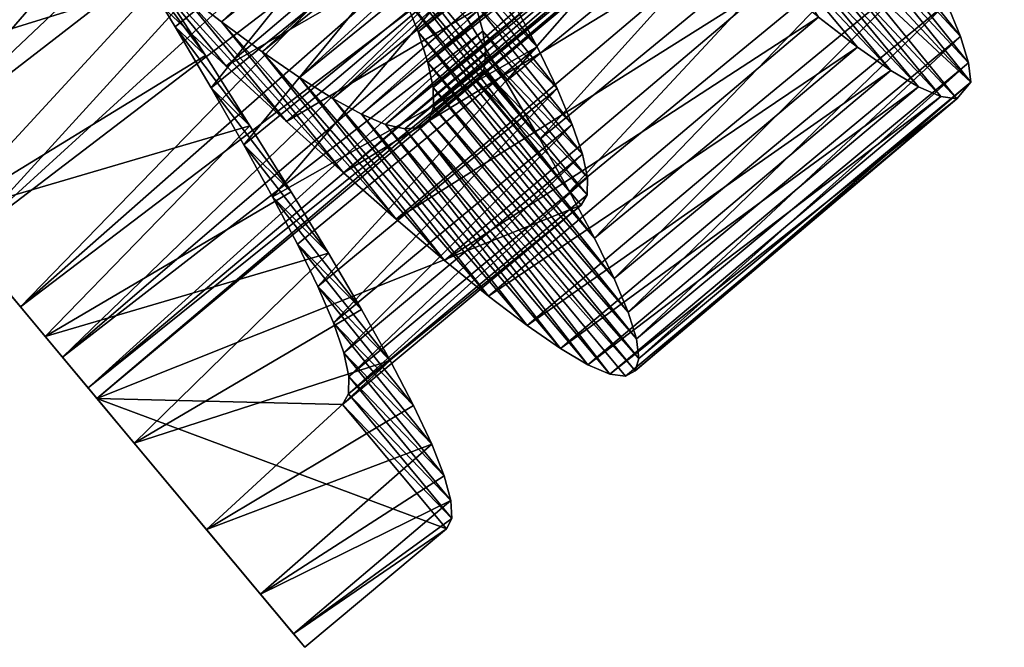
# Model space of a CAD drawing. Header units: millimetres. Extents: x -182 to 217, y -96 to 236.
# Tile 292 of 458: x 115.56 to 122.84, y -96.3 to -91.65. Entities that reach past the tile are written whole.
import ezdxf

# ---------------------------------------------------------------- set-up
doc = ezdxf.new("R2010")
doc.units = ezdxf.units.MM
doc.header["$LTSCALE"] = 52.148148
for name, color, linetype in [('953', 7, 'CONTINUOUS'), ('954', 7, 'CONTINUOUS'), ('969', 7, 'CONTINUOUS'), ('970', 7, 'CONTINUOUS'), ('971', 7, 'CONTINUOUS'), ('989', 7, 'CONTINUOUS'), ('990', 7, 'CONTINUOUS'), ('991', 7, 'CONTINUOUS')]:
    doc.layers.add(name, color=color, linetype=linetype)

msp = doc.modelspace()

# ---------------------------------------------------------------- linework, layer by layer
at = {"layer": '953', "color": 7, "linetype": 'CONTINUOUS', "true_color": 0xaaaaaa}
for points in [[(118.9413, -92.1042, 6), (116.1275, -94.4541, 6), (119.7105, -93.0253, 6), (118.9413, -92.1042, 6)], [(119.7105, -93.0253, 6), (116.1275, -94.4541, 6), (117.9451, -94.4996, 6), (119.7105, -93.0253, 6)], [(116.1275, -94.4541, 6), (117.6659, -96.2962, 6), (118.7143, -95.4206, 6), (116.1275, -94.4541, 6)], [(117.9451, -94.4996, 6), (116.1275, -94.4541, 6), (118.7143, -95.4206, 6), (117.9451, -94.4996, 6)]]:
    msp.add_3dface(points, dxfattribs=at)
at = {"layer": '954', "color": 7, "linetype": 'CONTINUOUS', "true_color": 0xaaaaaa}
for points in [[(114.9969, -93.1003, -0.3996), (115.745, -93.9961, 0.2582), (115.1513, -93.2852, 2.5807), (114.9969, -93.1003, -0.3996)], [(115.1513, -93.2852, 2.5807), (115.745, -93.9961, 0.2582), (115.5622, -93.7773, 3.2921), (115.1513, -93.2852, 2.5807)], [(115.5622, -93.7773, 3.2921), (115.745, -93.9961, 0.2582), (115.8724, -94.1487, 4.1287), (115.5622, -93.7773, 3.2921)], [(115.745, -93.9961, 0.2582), (116.4038, -94.785, 1.1329), (115.8724, -94.1487, 4.1287), (115.745, -93.9961, 0.2582)], [(115.8724, -94.1487, 4.1287), (116.4038, -94.785, 1.1329), (116.0627, -94.3766, 5.0425), (115.8724, -94.1487, 4.1287)], [(116.4038, -94.785, 1.1329), (116.1275, -94.4541, 6), (116.0627, -94.3766, 5.0425), (116.4038, -94.785, 1.1329)], [(117.6659, -96.2962, 6), (116.1275, -94.4541, 6), (117.5829, -96.1968, 4.6622), (117.6659, -96.2962, 6)], [(117.5829, -96.1968, 4.6622), (116.1275, -94.4541, 6), (117.3383, -95.904, 3.3747), (117.5829, -96.1968, 4.6622)], [(117.3383, -95.904, 3.3747), (116.1275, -94.4541, 6), (116.9388, -95.4256, 2.1807), (117.3383, -95.904, 3.3747)], [(116.9388, -95.4256, 2.1807), (116.1275, -94.4541, 6), (116.4038, -94.785, 1.1329), (116.9388, -95.4256, 2.1807)]]:
    msp.add_3dface(points, dxfattribs=at)
at = {"layer": '969', "color": 7, "linetype": 'CONTINUOUS', "true_color": 0xaaaaaa}
for points in [[(119.1519, -92.1097, 0.8484), (119.4047, -92.5363, 1.346), (118.1008, -90.8434, 2.5956), (119.1519, -92.1097, 0.8484)], [(118.1008, -90.8434, 2.5956), (119.4047, -92.5363, 1.346), (118.2633, -91.1766, 2.9614), (118.1008, -90.8434, 2.5956)], [(118.8676, -91.645, 0.4007), (119.1519, -92.1097, 0.8484), (118.1008, -90.8434, 2.5956), (118.8676, -91.645, 0.4007)], [(117.0846, -91.9962, 12.1585), (116.6201, -91.5638, 12.4594), (116.3727, -91.1363, 10.0338), (117.0846, -91.9962, 12.1585)], [(117.531, -92.406, 11.7937), (117.0846, -91.9962, 12.1585), (116.3727, -91.1363, 10.0338), (117.531, -92.406, 11.7937)], [(116.7219, -91.4151, 9.7607), (117.531, -92.406, 11.7937), (116.3727, -91.1363, 10.0338), (116.7219, -91.4151, 9.7607)], [(119.4047, -92.5363, 1.346), (119.6248, -92.9242, 1.8923), (118.2633, -91.1766, 2.9614), (119.4047, -92.5363, 1.346)], [(118.2633, -91.1766, 2.9614), (119.6248, -92.9242, 1.8923), (118.3987, -91.4779, 3.3668), (118.2633, -91.1766, 2.9614)], [(117.9519, -92.7854, 11.3711), (117.531, -92.406, 11.7937), (116.7219, -91.4151, 9.7607), (117.9519, -92.7854, 11.3711)], [(117.0494, -91.6681, 9.4411), (117.9519, -92.7854, 11.3711), (116.7219, -91.4151, 9.7607), (117.0494, -91.6681, 9.4411)], [(119.6248, -92.9242, 1.8923), (119.8094, -93.2699, 2.4817), (118.3987, -91.4779, 3.3668), (119.6248, -92.9242, 1.8923)], [(118.3987, -91.4779, 3.3668), (119.8094, -93.2699, 2.4817), (118.504, -91.7433, 3.8057), (118.3987, -91.4779, 3.3668)], [(118.3419, -93.1285, 10.897), (117.9519, -92.7854, 11.3711), (117.0494, -91.6681, 9.4411), (118.3419, -93.1285, 10.897)], [(117.3511, -91.8908, 9.0796), (118.3419, -93.1285, 10.897), (117.0494, -91.6681, 9.4411), (117.3511, -91.8908, 9.0796)], [(119.8094, -93.2699, 2.4817), (119.9543, -93.5677, 3.1037), (118.504, -91.7433, 3.8057), (119.8094, -93.2699, 2.4817)], [(118.504, -91.7433, 3.8057), (119.9543, -93.5677, 3.1037), (118.5765, -91.9689, 4.2701), (118.504, -91.7433, 3.8057)], [(118.7, -93.4331, 10.3733), (118.3419, -93.1285, 10.897), (117.3511, -91.8908, 9.0796), (118.7, -93.4331, 10.3733)], [(117.6263, -92.0813, 8.6784), (118.7, -93.4331, 10.3733), (117.3511, -91.8908, 9.0796), (117.6263, -92.0813, 8.6784)], [(119.9543, -93.5677, 3.1037), (120.058, -93.8158, 3.7532), (118.5765, -91.9689, 4.2701), (119.9543, -93.5677, 3.1037)], [(118.5765, -91.9689, 4.2701), (120.058, -93.8158, 3.7532), (118.6148, -92.1534, 4.7563), (118.5765, -91.9689, 4.2701)], [(119.0247, -93.6973, 9.8032), (118.7, -93.4331, 10.3733), (117.6263, -92.0813, 8.6784), (119.0247, -93.6973, 9.8032)], [(117.8722, -92.2363, 8.2426), (119.0247, -93.6973, 9.8032), (117.6263, -92.0813, 8.6784), (117.8722, -92.2363, 8.2426)], [(120.058, -93.8158, 3.7532), (120.1194, -94.0138, 4.4281), (118.6148, -92.1534, 4.7563), (120.058, -93.8158, 3.7532)], [(118.6148, -92.1534, 4.7563), (120.1194, -94.0138, 4.4281), (118.6176, -92.2962, 5.2602), (118.6148, -92.1534, 4.7563)], [(119.3113, -93.9159, 9.1958), (119.0247, -93.6973, 9.8032), (117.8722, -92.2363, 8.2426), (119.3113, -93.9159, 9.1958)], [(118.0847, -92.3521, 7.7811), (119.3113, -93.9159, 9.1958), (117.8722, -92.2363, 8.2426), (118.0847, -92.3521, 7.7811)], [(118.6176, -92.2962, 5.2602), (120.1371, -94.1597, 5.1204), (118.5841, -92.395, 5.772), (118.6176, -92.2962, 5.2602)], [(120.1194, -94.0138, 4.4281), (120.1371, -94.1597, 5.1204), (118.6176, -92.2962, 5.2602), (120.1194, -94.0138, 4.4281)], [(119.5566, -94.0857, 8.5593), (119.3113, -93.9159, 9.1958), (118.0847, -92.3521, 7.7811), (119.5566, -94.0857, 8.5593)], [(118.2629, -92.427, 7.2978), (119.5566, -94.0857, 8.5593), (118.0847, -92.3521, 7.7811), (118.2629, -92.427, 7.2978)], [(119.7604, -94.2056, 7.8961), (119.5566, -94.0857, 8.5593), (118.2629, -92.427, 7.2978), (119.7604, -94.2056, 7.8961)], [(118.4067, -92.46, 6.7954), (119.7604, -94.2056, 7.8961), (118.2629, -92.427, 7.2978), (118.4067, -92.46, 6.7954)], [(118.514, -92.4495, 6.2843), (119.9218, -94.2742, 7.2105), (118.4067, -92.46, 6.7954), (118.514, -92.4495, 6.2843)], [(118.5841, -92.395, 5.772), (120.1103, -94.2517, 5.8173), (118.514, -92.4495, 6.2843), (118.5841, -92.395, 5.772)], [(120.0387, -94.2897, 6.5143), (119.9218, -94.2742, 7.2105), (118.514, -92.4495, 6.2843), (120.0387, -94.2897, 6.5143)], [(120.1103, -94.2517, 5.8173), (120.0387, -94.2897, 6.5143), (118.514, -92.4495, 6.2843), (120.1103, -94.2517, 5.8173)], [(120.1371, -94.1597, 5.1204), (120.1103, -94.2517, 5.8173), (118.5841, -92.395, 5.772), (120.1371, -94.1597, 5.1204)], [(119.9218, -94.2742, 7.2105), (119.7604, -94.2056, 7.8961), (118.4067, -92.46, 6.7954), (119.9218, -94.2742, 7.2105)]]:
    msp.add_3dface(points, dxfattribs=at)
at = {"layer": '970', "color": 7, "linetype": 'CONTINUOUS', "true_color": 0xaaaaaa}
for points in [[(122.5184, -91.7763, 3.7884), (122.4171, -91.5311, 3.1377), (121.7628, -90.821, 3.945), (122.5184, -91.7763, 3.7884)], [(121.8176, -91.0175, 4.5273), (122.5184, -91.7763, 3.7884), (121.7628, -90.821, 3.945), (121.8176, -91.0175, 4.5273)], [(121.7544, -91.8552, 9.2261), (122.0017, -92.0274, 8.5912), (121.0658, -91.0338, 8.6863), (121.7544, -91.8552, 9.2261)], [(121.0658, -91.0338, 8.6863), (122.0017, -92.0274, 8.5912), (121.2926, -91.1749, 8.1321), (121.0658, -91.0338, 8.6863)], [(121.466, -91.6343, 9.8316), (121.7544, -91.8552, 9.2261), (121.0658, -91.0338, 8.6863), (121.466, -91.6343, 9.8316)], [(122.5775, -91.9715, 4.4642), (122.5184, -91.7763, 3.7884), (121.8176, -91.0175, 4.5273), (122.5775, -91.9715, 4.4642)], [(121.8325, -91.1668, 5.1283), (122.5775, -91.9715, 4.4642), (121.8176, -91.0175, 4.5273), (121.8325, -91.1668, 5.1283)], [(122.0017, -92.0274, 8.5912), (122.2074, -92.1497, 7.9295), (121.2926, -91.1749, 8.1321), (122.0017, -92.0274, 8.5912)], [(121.2926, -91.1749, 8.1321), (122.2074, -92.1497, 7.9295), (121.4812, -91.27, 7.5536), (121.2926, -91.1749, 8.1321)], [(121.8067, -91.2668, 5.7371), (122.5929, -92.1146, 5.1567), (121.8325, -91.1668, 5.1283), (121.8067, -91.2668, 5.7371)], [(122.5929, -92.1146, 5.1567), (122.5775, -91.9715, 4.4642), (121.8325, -91.1668, 5.1283), (122.5929, -92.1146, 5.1567)], [(116.9309, -91.9183, -0.2416), (116.5837, -91.3787, -0.526), (116.42, -91.233, 0.6821), (116.9309, -91.9183, -0.2416)], [(116.7057, -91.7059, 0.9552), (116.9309, -91.9183, -0.2416), (116.42, -91.233, 0.6821), (116.7057, -91.7059, 0.9552)], [(122.2074, -92.1497, 7.9295), (122.3709, -92.2208, 7.2452), (121.4812, -91.27, 7.5536), (122.2074, -92.1497, 7.9295)], [(121.4812, -91.27, 7.5536), (122.3709, -92.2208, 7.2452), (121.631, -91.318, 6.9544), (121.4812, -91.27, 7.5536)], [(121.7396, -91.3171, 6.3465), (122.5929, -92.1146, 5.1567), (121.8067, -91.2668, 5.7371), (121.7396, -91.3171, 6.3465)], [(121.631, -91.318, 6.9544), (122.49, -92.239, 6.5497), (121.7396, -91.3171, 6.3465), (121.631, -91.318, 6.9544)], [(122.3709, -92.2208, 7.2452), (122.49, -92.239, 6.5497), (121.631, -91.318, 6.9544), (122.3709, -92.2208, 7.2452)], [(122.49, -92.239, 6.5497), (122.5929, -92.1146, 5.1567), (121.7396, -91.3171, 6.3465), (122.49, -92.239, 6.5497)], [(117.2598, -92.4366, 0.1071), (116.9309, -91.9183, -0.2416), (116.7057, -91.7059, 0.9552), (117.2598, -92.4366, 0.1071)], [(116.9724, -92.1567, 1.2858), (117.2598, -92.4366, 0.1071), (116.7057, -91.7059, 0.9552), (116.9724, -92.1567, 1.2858)], [(117.5651, -92.9267, 0.5154), (117.2598, -92.4366, 0.1071), (116.9724, -92.1567, 1.2858), (117.5651, -92.9267, 0.5154)], [(117.2142, -92.5772, 1.6675), (117.5651, -92.9267, 0.5154), (116.9724, -92.1567, 1.2858), (117.2142, -92.5772, 1.6675)], [(117.8409, -93.3811, 0.9763), (117.5651, -92.9267, 0.5154), (117.2142, -92.5772, 1.6675), (117.8409, -93.3811, 0.9763)], [(117.4275, -92.963, 2.0955), (117.8409, -93.3811, 0.9763), (117.2142, -92.5772, 1.6675), (117.4275, -92.963, 2.0955)], [(118.085, -93.7972, 1.4869), (117.8409, -93.3811, 0.9763), (117.4275, -92.963, 2.0955), (118.085, -93.7972, 1.4869)], [(117.6112, -93.3138, 2.5688), (118.085, -93.7972, 1.4869), (117.4275, -92.963, 2.0955), (117.6112, -93.3138, 2.5688)], [(118.296, -94.1743, 2.0452), (118.085, -93.7972, 1.4869), (117.6112, -93.3138, 2.5688), (118.296, -94.1743, 2.0452)], [(117.7622, -93.626, 3.0821), (118.296, -94.1743, 2.0452), (117.6112, -93.3138, 2.5688), (117.7622, -93.626, 3.0821)], [(118.4702, -94.5075, 2.6438), (118.296, -94.1743, 2.0452), (117.7622, -93.626, 3.0821), (118.4702, -94.5075, 2.6438)], [(117.8769, -93.8943, 3.6258), (118.4702, -94.5075, 2.6438), (117.7622, -93.626, 3.0821), (117.8769, -93.8943, 3.6258)], [(118.6042, -94.792, 3.2729), (118.4702, -94.5075, 2.6438), (117.8769, -93.8943, 3.6258), (118.6042, -94.792, 3.2729)], [(117.9537, -94.1169, 4.1947), (118.6042, -94.792, 3.2729), (117.8769, -93.8943, 3.6258), (117.9537, -94.1169, 4.1947)], [(118.6968, -95.0268, 3.9292), (118.6042, -94.792, 3.2729), (117.9537, -94.1169, 4.1947), (118.6968, -95.0268, 3.9292)], [(117.9913, -94.2931, 4.786), (118.6968, -95.0268, 3.9292), (117.9537, -94.1169, 4.1947), (117.9913, -94.2931, 4.786)], [(117.9887, -94.4213, 5.3919), (118.7468, -95.2111, 4.6093), (117.9913, -94.2931, 4.786), (117.9887, -94.4213, 5.3919)], [(118.7468, -95.2111, 4.6093), (118.6968, -95.0268, 3.9292), (117.9913, -94.2931, 4.786), (118.7468, -95.2111, 4.6093)], [(117.9451, -94.4996, 6), (118.7528, -95.343, 5.3037), (117.9887, -94.4213, 5.3919), (117.9451, -94.4996, 6)], [(118.7528, -95.343, 5.3037), (118.7468, -95.2111, 4.6093), (117.9887, -94.4213, 5.3919), (118.7528, -95.343, 5.3037)], [(117.9451, -94.4996, 6), (118.7143, -95.4206, 6), (118.7528, -95.343, 5.3037), (117.9451, -94.4996, 6)]]:
    msp.add_3dface(points, dxfattribs=at)
at = {"layer": '971', "color": 7, "linetype": 'CONTINUOUS', "true_color": 0xaaaaaa}
for points in [[(119.1519, -92.1097, 0.8484), (118.8676, -91.645, 0.4007), (121.3407, -89.6212, 0.4248), (119.1519, -92.1097, 0.8484)], [(119.1519, -92.1097, 0.8484), (121.3407, -89.6212, 0.4248), (121.6231, -90.0834, 0.875), (119.1519, -92.1097, 0.8484)], [(116.6201, -91.5638, 12.4594), (117.0846, -91.9962, 12.1585), (119.5201, -89.926, 12.1735), (116.6201, -91.5638, 12.4594)], [(117.0846, -91.9962, 12.1585), (119.9672, -90.3367, 11.8117), (119.5201, -89.926, 12.1735), (117.0846, -91.9962, 12.1585)], [(119.4047, -92.5363, 1.346), (119.1519, -92.1097, 0.8484), (121.6231, -90.0834, 0.875), (119.4047, -92.5363, 1.346)], [(119.4047, -92.5363, 1.346), (121.6231, -90.0834, 0.875), (121.8739, -90.5075, 1.375), (119.4047, -92.5363, 1.346)], [(114.1827, -92.1254, -0.8221), (113.3303, -91.1048, -0.996), (115.8413, -90.2411, -0.8989), (114.1827, -92.1254, -0.8221)], [(114.1827, -92.1254, -0.8221), (115.8413, -90.2411, -0.8989), (116.2195, -90.8187, -0.7456), (114.1827, -92.1254, -0.8221)], [(117.0846, -91.9962, 12.1585), (117.531, -92.406, 11.7937), (119.9672, -90.3367, 11.8117), (117.0846, -91.9962, 12.1585)], [(117.531, -92.406, 11.7937), (120.3892, -90.7175, 11.3918), (119.9672, -90.3367, 11.8117), (117.531, -92.406, 11.7937)], [(119.6248, -92.9242, 1.8923), (119.4047, -92.5363, 1.346), (121.8739, -90.5075, 1.375), (119.6248, -92.9242, 1.8923)], [(119.6248, -92.9242, 1.8923), (121.8739, -90.5075, 1.375), (122.092, -90.8931, 1.9235), (119.6248, -92.9242, 1.8923)], [(117.531, -92.406, 11.7937), (117.9519, -92.7854, 11.3711), (120.3892, -90.7175, 11.3918), (117.531, -92.406, 11.7937)], [(117.9519, -92.7854, 11.3711), (120.7805, -91.0621, 10.9203), (120.3892, -90.7175, 11.3918), (117.9519, -92.7854, 11.3711)], [(114.1827, -92.1254, -0.8221), (116.2195, -90.8187, -0.7456), (116.5837, -91.3787, -0.526), (114.1827, -92.1254, -0.8221)], [(119.8094, -93.2699, 2.4817), (119.6248, -92.9242, 1.8923), (122.092, -90.8931, 1.9235), (119.8094, -93.2699, 2.4817)], [(119.8094, -93.2699, 2.4817), (122.092, -90.8931, 1.9235), (122.2744, -91.2361, 2.5146), (119.8094, -93.2699, 2.4817)], [(117.9519, -92.7854, 11.3711), (118.3419, -93.1285, 10.897), (120.7805, -91.0621, 10.9203), (117.9519, -92.7854, 11.3711)], [(118.3419, -93.1285, 10.897), (121.1398, -91.3683, 10.3994), (120.7805, -91.0621, 10.9203), (118.3419, -93.1285, 10.897)], [(119.9543, -93.5677, 3.1037), (119.8094, -93.2699, 2.4817), (122.2744, -91.2361, 2.5146), (119.9543, -93.5677, 3.1037)], [(119.9543, -93.5677, 3.1037), (122.2744, -91.2361, 2.5146), (122.4171, -91.5311, 3.1377), (119.9543, -93.5677, 3.1037)], [(114.9969, -93.1003, -0.3996), (114.1827, -92.1254, -0.8221), (116.5837, -91.3787, -0.526), (114.9969, -93.1003, -0.3996)], [(114.9969, -93.1003, -0.3996), (116.5837, -91.3787, -0.526), (116.9309, -91.9183, -0.2416), (114.9969, -93.1003, -0.3996)], [(118.3419, -93.1285, 10.897), (118.7, -93.4331, 10.3733), (121.1398, -91.3683, 10.3994), (118.3419, -93.1285, 10.897)], [(118.7, -93.4331, 10.3733), (121.466, -91.6343, 9.8316), (121.1398, -91.3683, 10.3994), (118.7, -93.4331, 10.3733)], [(120.058, -93.8158, 3.7532), (119.9543, -93.5677, 3.1037), (122.4171, -91.5311, 3.1377), (120.058, -93.8158, 3.7532)], [(120.058, -93.8158, 3.7532), (122.4171, -91.5311, 3.1377), (122.5184, -91.7763, 3.7884), (120.058, -93.8158, 3.7532)], [(118.7, -93.4331, 10.3733), (119.0247, -93.6973, 9.8032), (121.466, -91.6343, 9.8316), (118.7, -93.4331, 10.3733)], [(119.0247, -93.6973, 9.8032), (121.7544, -91.8552, 9.2261), (121.466, -91.6343, 9.8316), (119.0247, -93.6973, 9.8032)], [(120.1194, -94.0138, 4.4281), (120.058, -93.8158, 3.7532), (122.5184, -91.7763, 3.7884), (120.1194, -94.0138, 4.4281)], [(120.1194, -94.0138, 4.4281), (122.5184, -91.7763, 3.7884), (122.5775, -91.9715, 4.4642), (120.1194, -94.0138, 4.4281)], [(119.0247, -93.6973, 9.8032), (119.3113, -93.9159, 9.1958), (121.7544, -91.8552, 9.2261), (119.0247, -93.6973, 9.8032)], [(119.3113, -93.9159, 9.1958), (122.0017, -92.0274, 8.5912), (121.7544, -91.8552, 9.2261), (119.3113, -93.9159, 9.1958)], [(114.9969, -93.1003, -0.3996), (116.9309, -91.9183, -0.2416), (117.2598, -92.4366, 0.1071), (114.9969, -93.1003, -0.3996)], [(120.1371, -94.1597, 5.1204), (120.1194, -94.0138, 4.4281), (122.5775, -91.9715, 4.4642), (120.1371, -94.1597, 5.1204)], [(120.1371, -94.1597, 5.1204), (122.5775, -91.9715, 4.4642), (122.5929, -92.1146, 5.1567), (120.1371, -94.1597, 5.1204)], [(119.3113, -93.9159, 9.1958), (119.5566, -94.0857, 8.5593), (122.0017, -92.0274, 8.5912), (119.3113, -93.9159, 9.1958)], [(119.5566, -94.0857, 8.5593), (122.2074, -92.1497, 7.9295), (122.0017, -92.0274, 8.5912), (119.5566, -94.0857, 8.5593)], [(119.5566, -94.0857, 8.5593), (119.7604, -94.2056, 7.8961), (122.2074, -92.1497, 7.9295), (119.5566, -94.0857, 8.5593)], [(119.7604, -94.2056, 7.8961), (122.3709, -92.2208, 7.2452), (122.2074, -92.1497, 7.9295), (119.7604, -94.2056, 7.8961)], [(120.1103, -94.2517, 5.8173), (120.1371, -94.1597, 5.1204), (122.5929, -92.1146, 5.1567), (120.1103, -94.2517, 5.8173)], [(120.1103, -94.2517, 5.8173), (122.5929, -92.1146, 5.1567), (122.49, -92.239, 6.5497), (120.1103, -94.2517, 5.8173)], [(119.7604, -94.2056, 7.8961), (119.9218, -94.2742, 7.2105), (122.3709, -92.2208, 7.2452), (119.7604, -94.2056, 7.8961)], [(119.9218, -94.2742, 7.2105), (122.49, -92.239, 6.5497), (122.3709, -92.2208, 7.2452), (119.9218, -94.2742, 7.2105)], [(119.9218, -94.2742, 7.2105), (120.0387, -94.2897, 6.5143), (122.49, -92.239, 6.5497), (119.9218, -94.2742, 7.2105)], [(120.0387, -94.2897, 6.5143), (120.1103, -94.2517, 5.8173), (122.49, -92.239, 6.5497), (120.0387, -94.2897, 6.5143)], [(115.745, -93.9961, 0.2582), (114.9969, -93.1003, -0.3996), (117.2598, -92.4366, 0.1071), (115.745, -93.9961, 0.2582)], [(115.745, -93.9961, 0.2582), (117.2598, -92.4366, 0.1071), (117.5651, -92.9267, 0.5154), (115.745, -93.9961, 0.2582)], [(115.745, -93.9961, 0.2582), (117.5651, -92.9267, 0.5154), (117.8409, -93.3811, 0.9763), (115.745, -93.9961, 0.2582)], [(116.4038, -94.785, 1.1329), (115.745, -93.9961, 0.2582), (117.8409, -93.3811, 0.9763), (116.4038, -94.785, 1.1329)], [(116.4038, -94.785, 1.1329), (117.8409, -93.3811, 0.9763), (118.085, -93.7972, 1.4869), (116.4038, -94.785, 1.1329)], [(116.4038, -94.785, 1.1329), (118.085, -93.7972, 1.4869), (118.296, -94.1743, 2.0452), (116.4038, -94.785, 1.1329)], [(116.9388, -95.4256, 2.1807), (116.4038, -94.785, 1.1329), (118.296, -94.1743, 2.0452), (116.9388, -95.4256, 2.1807)], [(116.9388, -95.4256, 2.1807), (118.296, -94.1743, 2.0452), (118.4702, -94.5075, 2.6438), (116.9388, -95.4256, 2.1807)], [(116.9388, -95.4256, 2.1807), (118.4702, -94.5075, 2.6438), (118.6042, -94.792, 3.2729), (116.9388, -95.4256, 2.1807)], [(117.3383, -95.904, 3.3747), (116.9388, -95.4256, 2.1807), (118.6042, -94.792, 3.2729), (117.3383, -95.904, 3.3747)], [(117.3383, -95.904, 3.3747), (118.6042, -94.792, 3.2729), (118.6968, -95.0268, 3.9292), (117.3383, -95.904, 3.3747)], [(117.3383, -95.904, 3.3747), (118.6968, -95.0268, 3.9292), (118.7468, -95.2111, 4.6093), (117.3383, -95.904, 3.3747)], [(117.5829, -96.1968, 4.6622), (117.3383, -95.904, 3.3747), (118.7468, -95.2111, 4.6093), (117.5829, -96.1968, 4.6622)], [(117.5829, -96.1968, 4.6622), (118.7468, -95.2111, 4.6093), (118.7528, -95.343, 5.3037), (117.5829, -96.1968, 4.6622)], [(118.7143, -95.4206, 6), (117.5829, -96.1968, 4.6622), (118.7528, -95.343, 5.3037), (118.7143, -95.4206, 6)], [(118.7143, -95.4206, 6), (117.6659, -96.2962, 6), (117.5829, -96.1968, 4.6622), (118.7143, -95.4206, 6)]]:
    msp.add_3dface(points, dxfattribs=at)
at = {"layer": '989', "color": 7, "linetype": 'CONTINUOUS', "true_color": 0xaaaaaa}
for points in [[(117.0494, -91.6681, 9.4411), (116.7219, -91.4151, 9.7607), (121.03, -87.9575, 9.6826), (117.0494, -91.6681, 9.4411)], [(121.3501, -88.2022, 9.353), (117.0494, -91.6681, 9.4411), (121.03, -87.9575, 9.6826), (121.3501, -88.2022, 9.353)], [(117.3511, -91.8908, 9.0796), (117.0494, -91.6681, 9.4411), (121.3501, -88.2022, 9.353), (117.3511, -91.8908, 9.0796)], [(121.6444, -88.4164, 8.9824), (117.3511, -91.8908, 9.0796), (121.3501, -88.2022, 9.353), (121.6444, -88.4164, 8.9824)], [(118.3987, -91.4779, 3.3668), (118.504, -91.7433, 3.8057), (122.7054, -88.1635, 3.7081), (118.3987, -91.4779, 3.3668)], [(122.7054, -88.1635, 3.7081), (118.504, -91.7433, 3.8057), (122.785, -88.3973, 4.166), (122.7054, -88.1635, 3.7081)], [(113.486, -91.2912, 1.4252), (114.0883, -92.0124, 1.6244), (117.2322, -88.2568, 1.4334), (113.486, -91.2912, 1.4252)], [(117.2322, -88.2568, 1.4334), (114.0883, -92.0124, 1.6244), (117.4886, -88.7028, 1.5236), (117.2322, -88.2568, 1.4334)], [(117.6263, -92.0813, 8.6784), (117.3511, -91.8908, 9.0796), (121.6444, -88.4164, 8.9824), (117.6263, -92.0813, 8.6784)], [(121.9117, -88.5978, 8.573), (117.6263, -92.0813, 8.6784), (121.6444, -88.4164, 8.9824), (121.9117, -88.5978, 8.573)], [(118.504, -91.7433, 3.8057), (118.5765, -91.9689, 4.2701), (122.785, -88.3973, 4.166), (118.504, -91.7433, 3.8057)], [(122.785, -88.3973, 4.166), (118.5765, -91.9689, 4.2701), (122.8307, -88.5902, 4.6458), (122.785, -88.3973, 4.166)], [(118.5765, -91.9689, 4.2701), (118.6148, -92.1534, 4.7563), (122.8307, -88.5902, 4.6458), (118.5765, -91.9689, 4.2701)], [(122.8307, -88.5902, 4.6458), (118.6148, -92.1534, 4.7563), (122.8416, -88.7421, 5.1449), (122.8307, -88.5902, 4.6458)], [(117.8722, -92.2363, 8.2426), (117.6263, -92.0813, 8.6784), (121.9117, -88.5978, 8.573), (117.8722, -92.2363, 8.2426)], [(122.149, -88.743, 8.1314), (117.8722, -92.2363, 8.2426), (121.9117, -88.5978, 8.573), (122.149, -88.743, 8.1314)], [(117.4886, -88.7028, 1.5236), (114.0883, -92.0124, 1.6244), (117.7357, -89.1372, 1.669), (117.4886, -88.7028, 1.5236)], [(118.0847, -92.3521, 7.7811), (117.8722, -92.2363, 8.2426), (122.149, -88.743, 8.1314), (118.0847, -92.3521, 7.7811)], [(122.3526, -88.8486, 7.6657), (118.0847, -92.3521, 7.7811), (122.149, -88.743, 8.1314), (122.3526, -88.8486, 7.6657)], [(118.6148, -92.1534, 4.7563), (118.6176, -92.2962, 5.2602), (122.8416, -88.7421, 5.1449), (118.6148, -92.1534, 4.7563)], [(122.8416, -88.7421, 5.1449), (118.6176, -92.2962, 5.2602), (122.8166, -88.8508, 5.6541), (122.8416, -88.7421, 5.1449)], [(118.2629, -92.427, 7.2978), (118.0847, -92.3521, 7.7811), (122.3526, -88.8486, 7.6657), (118.2629, -92.427, 7.2978)], [(122.5221, -88.9134, 7.1786), (118.2629, -92.427, 7.2978), (122.3526, -88.8486, 7.6657), (122.5221, -88.9134, 7.1786)], [(118.6176, -92.2962, 5.2602), (118.5841, -92.395, 5.772), (122.8166, -88.8508, 5.6541), (118.6176, -92.2962, 5.2602)], [(122.8166, -88.8508, 5.6541), (118.5841, -92.395, 5.772), (122.7552, -88.9152, 6.1645), (122.8166, -88.8508, 5.6541)], [(118.4067, -92.46, 6.7954), (118.2629, -92.427, 7.2978), (122.5221, -88.9134, 7.1786), (118.4067, -92.46, 6.7954)], [(122.6571, -88.9359, 6.6745), (118.4067, -92.46, 6.7954), (122.5221, -88.9134, 7.1786), (122.6571, -88.9359, 6.6745)], [(118.514, -92.4495, 6.2843), (118.4067, -92.46, 6.7954), (122.6571, -88.9359, 6.6745), (118.514, -92.4495, 6.2843)], [(118.5841, -92.395, 5.772), (118.514, -92.4495, 6.2843), (122.7552, -88.9152, 6.1645), (118.5841, -92.395, 5.772)], [(122.7552, -88.9152, 6.1645), (118.514, -92.4495, 6.2843), (122.6571, -88.9359, 6.6745), (122.7552, -88.9152, 6.1645)], [(114.0883, -92.0124, 1.6244), (114.6529, -92.6885, 2.0163), (117.7357, -89.1372, 1.669), (114.0883, -92.0124, 1.6244)], [(117.7357, -89.1372, 1.669), (114.6529, -92.6885, 2.0163), (117.9697, -89.5555, 1.8678), (117.7357, -89.1372, 1.669)], [(117.9697, -89.5555, 1.8678), (114.6529, -92.6885, 2.0163), (118.1887, -89.9564, 2.1191), (117.9697, -89.5555, 1.8678)], [(114.6529, -92.6885, 2.0163), (115.1513, -93.2852, 2.5807), (118.1887, -89.9564, 2.1191), (114.6529, -92.6885, 2.0163)], [(118.1887, -89.9564, 2.1191), (115.1513, -93.2852, 2.5807), (118.3882, -90.3342, 2.4189), (118.1887, -89.9564, 2.1191)], [(118.3882, -90.3342, 2.4189), (115.1513, -93.2852, 2.5807), (118.564, -90.6829, 2.7619), (118.3882, -90.3342, 2.4189)], [(115.1513, -93.2852, 2.5807), (115.5622, -93.7773, 3.2921), (118.564, -90.6829, 2.7619), (115.1513, -93.2852, 2.5807)], [(118.564, -90.6829, 2.7619), (115.5622, -93.7773, 3.2921), (118.7136, -91.0005, 3.1455), (118.564, -90.6829, 2.7619)], [(118.7136, -91.0005, 3.1455), (115.5622, -93.7773, 3.2921), (118.8351, -91.2849, 3.5662), (118.7136, -91.0005, 3.1455)], [(115.5622, -93.7773, 3.2921), (115.8724, -94.1487, 4.1287), (118.8351, -91.2849, 3.5662), (115.5622, -93.7773, 3.2921)], [(118.8351, -91.2849, 3.5662), (115.8724, -94.1487, 4.1287), (118.9253, -91.5315, 4.0162), (118.8351, -91.2849, 3.5662)], [(118.9253, -91.5315, 4.0162), (115.8724, -94.1487, 4.1287), (118.9821, -91.7376, 4.4891), (118.9253, -91.5315, 4.0162)], [(115.8724, -94.1487, 4.1287), (116.0627, -94.3766, 5.0425), (118.9821, -91.7376, 4.4891), (115.8724, -94.1487, 4.1287)], [(118.9821, -91.7376, 4.4891), (116.0627, -94.3766, 5.0425), (119.0043, -91.9028, 4.9824), (118.9821, -91.7376, 4.4891)], [(119.0043, -91.9028, 4.9824), (116.0627, -94.3766, 5.0425), (118.9908, -92.0256, 5.4899), (119.0043, -91.9028, 4.9824)], [(116.0627, -94.3766, 5.0425), (116.1275, -94.4541, 6), (118.9908, -92.0256, 5.4899), (116.0627, -94.3766, 5.0425)], [(116.1275, -94.4541, 6), (118.9413, -92.1042, 6), (118.9908, -92.0256, 5.4899), (116.1275, -94.4541, 6)]]:
    msp.add_3dface(points, dxfattribs=at)
at = {"layer": '990', "color": 7, "linetype": 'CONTINUOUS', "true_color": 0xaaaaaa}
for points in [[(118.7136, -91.0005, 3.1455), (118.8351, -91.2849, 3.5662), (119.3837, -91.8538, 2.5902), (118.7136, -91.0005, 3.1455)], [(118.9925, -91.1258, 1.6907), (118.7136, -91.0005, 3.1455), (119.3837, -91.8538, 2.5902), (118.9925, -91.1258, 1.6907)], [(118.8351, -91.2849, 3.5662), (118.9253, -91.5315, 4.0162), (119.5323, -92.1621, 3.1012), (118.8351, -91.2849, 3.5662)], [(119.3837, -91.8538, 2.5902), (118.8351, -91.2849, 3.5662), (119.5323, -92.1621, 3.1012), (119.3837, -91.8538, 2.5902)], [(118.9253, -91.5315, 4.0162), (118.9821, -91.7376, 4.4891), (119.645, -92.4271, 3.6418), (118.9253, -91.5315, 4.0162)], [(119.5323, -92.1621, 3.1012), (118.9253, -91.5315, 4.0162), (119.645, -92.4271, 3.6418), (119.5323, -92.1621, 3.1012)], [(118.9821, -91.7376, 4.4891), (119.0043, -91.9028, 4.9824), (119.7203, -92.6469, 4.2072), (118.9821, -91.7376, 4.4891)], [(119.645, -92.4271, 3.6418), (118.9821, -91.7376, 4.4891), (119.7203, -92.6469, 4.2072), (119.645, -92.4271, 3.6418)], [(119.0043, -91.9028, 4.9824), (118.9908, -92.0256, 5.4899), (119.7569, -92.821, 4.7946), (119.0043, -91.9028, 4.9824)], [(119.7203, -92.6469, 4.2072), (119.0043, -91.9028, 4.9824), (119.7569, -92.821, 4.7946), (119.7203, -92.6469, 4.2072)], [(118.9908, -92.0256, 5.4899), (118.9413, -92.1042, 6), (119.7538, -92.9477, 5.3962), (118.9908, -92.0256, 5.4899)], [(119.7569, -92.821, 4.7946), (118.9908, -92.0256, 5.4899), (119.7538, -92.9477, 5.3962), (119.7569, -92.821, 4.7946)], [(118.9413, -92.1042, 6), (119.7105, -93.0253, 6), (119.7538, -92.9477, 5.3962), (118.9413, -92.1042, 6)]]:
    msp.add_3dface(points, dxfattribs=at)
at = {"layer": '991', "color": 7, "linetype": 'CONTINUOUS', "true_color": 0xaaaaaa}
for points in [[(116.7057, -91.7059, 0.9552), (116.42, -91.233, 0.6821), (118.4908, -90.2646, 0.9769), (116.7057, -91.7059, 0.9552)], [(116.9724, -92.1567, 1.2858), (116.7057, -91.7059, 0.9552), (118.4908, -90.2646, 0.9769), (116.9724, -92.1567, 1.2858)], [(116.9724, -92.1567, 1.2858), (118.4908, -90.2646, 0.9769), (118.7541, -90.7104, 1.3089), (116.9724, -92.1567, 1.2858)], [(117.2142, -92.5772, 1.6675), (116.9724, -92.1567, 1.2858), (118.7541, -90.7104, 1.3089), (117.2142, -92.5772, 1.6675)], [(117.2142, -92.5772, 1.6675), (118.7541, -90.7104, 1.3089), (118.9925, -91.1258, 1.6907), (117.2142, -92.5772, 1.6675)], [(117.4275, -92.963, 2.0955), (117.2142, -92.5772, 1.6675), (118.9925, -91.1258, 1.6907), (117.4275, -92.963, 2.0955)], [(117.4275, -92.963, 2.0955), (118.9925, -91.1258, 1.6907), (119.3837, -91.8538, 2.5902), (117.4275, -92.963, 2.0955)], [(117.6112, -93.3138, 2.5688), (117.4275, -92.963, 2.0955), (119.3837, -91.8538, 2.5902), (117.6112, -93.3138, 2.5688)], [(117.7622, -93.626, 3.0821), (117.6112, -93.3138, 2.5688), (119.3837, -91.8538, 2.5902), (117.7622, -93.626, 3.0821)], [(117.7622, -93.626, 3.0821), (119.3837, -91.8538, 2.5902), (119.5323, -92.1621, 3.1012), (117.7622, -93.626, 3.0821)], [(117.8769, -93.8943, 3.6258), (117.7622, -93.626, 3.0821), (119.5323, -92.1621, 3.1012), (117.8769, -93.8943, 3.6258)], [(117.8769, -93.8943, 3.6258), (119.5323, -92.1621, 3.1012), (119.645, -92.4271, 3.6418), (117.8769, -93.8943, 3.6258)], [(117.9537, -94.1169, 4.1947), (117.8769, -93.8943, 3.6258), (119.645, -92.4271, 3.6418), (117.9537, -94.1169, 4.1947)], [(117.9537, -94.1169, 4.1947), (119.645, -92.4271, 3.6418), (119.7203, -92.6469, 4.2072), (117.9537, -94.1169, 4.1947)], [(117.9913, -94.2931, 4.786), (117.9537, -94.1169, 4.1947), (119.7203, -92.6469, 4.2072), (117.9913, -94.2931, 4.786)], [(117.9913, -94.2931, 4.786), (119.7203, -92.6469, 4.2072), (119.7569, -92.821, 4.7946), (117.9913, -94.2931, 4.786)], [(117.9887, -94.4213, 5.3919), (117.9913, -94.2931, 4.786), (119.7569, -92.821, 4.7946), (117.9887, -94.4213, 5.3919)], [(117.9887, -94.4213, 5.3919), (119.7569, -92.821, 4.7946), (119.7538, -92.9477, 5.3962), (117.9887, -94.4213, 5.3919)], [(119.7105, -93.0253, 6), (117.9887, -94.4213, 5.3919), (119.7538, -92.9477, 5.3962), (119.7105, -93.0253, 6)], [(119.7105, -93.0253, 6), (117.9451, -94.4996, 6), (117.9887, -94.4213, 5.3919), (119.7105, -93.0253, 6)]]:
    msp.add_3dface(points, dxfattribs=at)

doc.saveas('drawing.dxf')
